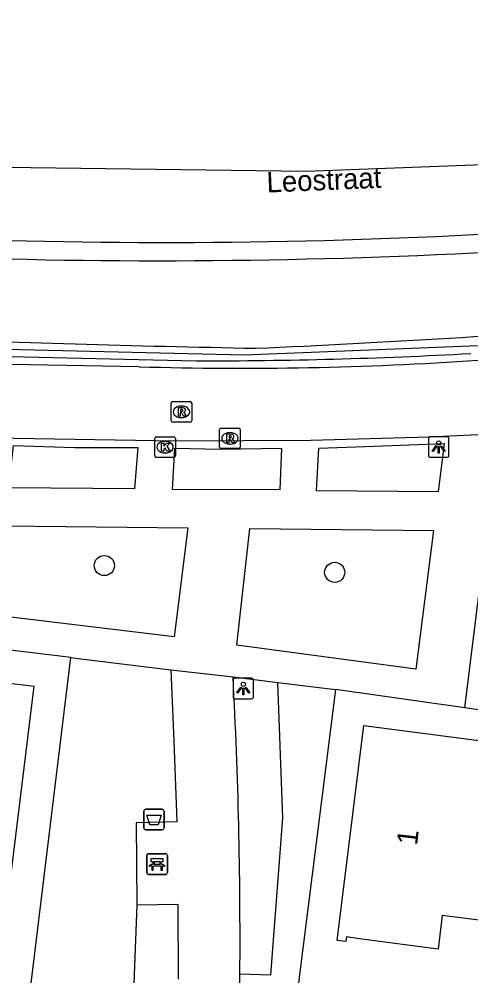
# Model space of a CAD drawing. Extents: x 161696 to 162377, y 380761 to 381673.
# Drawn here: x 162140.85 to 162162.8, y 381578.3 to 381624.8 of the extents above; entities that cross this region are included whole.
import ezdxf

# ---------------------------------------------------------------- set-up
doc = ezdxf.new("R2010")
doc.units = 0
for name, color, linetype in [('IMGEO_Afvalbak', 7, 'Continuous'), ('IMGEO_Bank', 7, 'Continuous'), ('IMGEO_Berm_gesloten', 7, 'Continuous'), ('IMGEO_Boom', 7, 'Continuous'), ('IMGEO_Groenvoorziening', 7, 'Continuous'), ('IMGEO_Haag', 7, 'Continuous'), ('IMGEO_Hek', 7, 'Continuous'), ('IMGEO_Kolk', 7, 'Continuous'), ('IMGEO_Lichtpunt', 7, 'Continuous'), ('IMGEO_Openbare_ruimte_label', 7, 'Continuous'), ('IMGEO_Pand', 7, 'Continuous'), ('IMGEO_Pand_nummerreeks', 7, 'Continuous'), ('IMGEO_Rijbaan_lokaal_open', 7, 'Continuous'), ('IMGEO_Rijbaan_regionaal_gesloten', 7, 'Continuous'), ('IMGEO_Rioolput', 7, 'Continuous'), ('IMGEO_Voetpad_open', 7, 'Continuous')]:
    doc.layers.add(name, color=color, linetype=linetype)

msp = doc.modelspace()

# ---------------------------------------------------------------- linework, layer by layer
at = {"layer": 'IMGEO_Afvalbak'}
for p, q in [((162146.909, 381585.496), (162146.909, 381586.296)), ((162146.909, 381586.296), (162146.909, 381585.496)), ((162147.009, 381586.396), (162147.799, 381586.396)), ((162147.799, 381586.396), (162147.009, 381586.396)), ((162147.899, 381586.296), (162147.899, 381585.496)), ((162147.899, 381585.496), (162147.899, 381586.296)), ((162147.799, 381585.396), (162147.009, 381585.396)), ((162147.009, 381585.396), (162147.799, 381585.396))]:
    msp.add_line(p, q, dxfattribs=at)
msp.add_lwpolyline([(162147.052, 381586.11), (162147.756, 381586.11), (162147.607, 381585.64), (162147.201, 381585.64), (162147.052, 381586.11)], dxfattribs=at)
for centre, start, end in [((162147.009, 381586.296), 90, 180), ((162147.009, 381586.296), 90, 180), ((162147.799, 381586.296), 0, 90), ((162147.799, 381586.296), 360, 90), ((162147.009, 381585.496), 180, 270), ((162147.009, 381585.496), 180, 270), ((162147.799, 381585.496), 270, 0), ((162147.799, 381585.496), 270, 0)]:
    msp.add_arc(centre, 0.1, start, end, dxfattribs=at)
at = {"layer": 'IMGEO_Bank'}
for p, q in [((162147.056, 381583.304), (162147.056, 381584.145)), ((162147.056, 381584.145), (162147.056, 381583.304)), ((162147.131, 381584.229), (162147.972, 381584.229)), ((162147.972, 381584.229), (162147.131, 381584.229)), ((162148.056, 381584.154), (162148.056, 381583.313)), ((162148.056, 381583.313), (162148.056, 381584.154)), ((162147.753, 381583.627), (162147.36, 381583.627)), ((162147.365, 381583.735), (162147.365, 381583.841)), ((162147.409, 381583.841), (162147.409, 381583.735)), ((162147.697, 381583.847), (162147.415, 381583.847)), ((162147.415, 381583.729), (162147.697, 381583.729)), ((162147.703, 381583.735), (162147.703, 381583.841)), ((162147.747, 381583.841), (162147.747, 381583.735)), ((162147.981, 381583.229), (162147.14, 381583.229)), ((162147.14, 381583.229), (162147.981, 381583.229))]:
    msp.add_line(p, q, dxfattribs=at)
for points in [[(162147.359, 381583.847), (162147.273, 381583.847), (162147.273, 381584.008), (162147.836, 381584.008), (162147.836, 381583.847), (162147.753, 381583.847)], [(162147.303, 381583.627), (162147.161, 381583.627), (162147.273, 381583.729), (162147.359, 381583.729)], [(162147.353, 381583.62), (162147.353, 381583.413), (162147.31, 381583.413), (162147.31, 381583.62)], [(162147.753, 381583.729), (162147.836, 381583.729), (162147.948, 381583.627), (162147.809, 381583.627)], [(162147.803, 381583.62), (162147.803, 381583.413), (162147.759, 381583.413), (162147.759, 381583.62)]]:
    msp.add_lwpolyline(points, dxfattribs=at)
for centre, radius, start, end in [((162147.134, 381584.151), 0.0779, 92.4484, 184.2845), ((162147.134, 381584.151), 0.0779, 92.4484, 184.2845), ((162147.978, 381584.151), 0.0779, 2.4484, 94.2845), ((162147.978, 381584.151), 0.0779, 2.4484, 94.2845), ((162147.303, 381583.62), 0.00671, 2.8957, 87.1043), ((162147.36, 381583.62), 0.00671, 92.8957, 177.1043), ((162147.358, 381583.84), 0.00671, 2.8957, 87.1043), ((162147.358, 381583.736), 0.00671, 272.8957, 357.1043), ((162147.415, 381583.84), 0.00671, 92.8957, 177.1043), ((162147.415, 381583.736), 0.00671, 182.8957, 267.1043), ((162147.697, 381583.84), 0.00671, 2.8957, 87.1043), ((162147.697, 381583.736), 0.00671, 272.8957, 357.1043), ((162147.754, 381583.84), 0.00671, 92.8957, 177.1043), ((162147.754, 381583.736), 0.00671, 182.8957, 267.1043), ((162147.752, 381583.62), 0.00671, 2.8957, 87.1043), ((162147.809, 381583.62), 0.00671, 92.8957, 177.1043), ((162147.134, 381583.307), 0.0779, 182.4484, 274.2845), ((162147.134, 381583.307), 0.0779, 182.4484, 274.2845), ((162147.978, 381583.307), 0.0779, 272.4484, 4.2845), ((162147.978, 381583.307), 0.0779, 272.4484, 4.2845)]:
    msp.add_arc(centre, radius, start, end, dxfattribs=at)
at = {"layer": 'IMGEO_Berm_gesloten'}
msp.add_arc((162147.661, 381917.977), 304.92, 268.45468, 273.89112, dxfattribs=at)
at = {"layer": 'IMGEO_Boom'}
for centre in [(162144.993, 381598.24), (162156.189, 381597.909)]:
    msp.add_circle(centre, 0.489, dxfattribs=at)
at = {"layer": 'IMGEO_Groenvoorziening'}
for points in [[(162136.976, 381541.492), (162143.359, 381593.766)], [(162151.582, 381578.399), (162153.086, 381578.347), (162153.66, 381585.98), (162153.425, 381592.557)], [(162156.225, 381592.214), (162152.832, 381565.244), (162149.766, 381539.833)], [(162146.576, 381581.745), (162146.305, 381574.491)]]:
    msp.add_lwpolyline(points, dxfattribs=at)
at = {"layer": 'IMGEO_Haag'}
msp.add_lwpolyline([(162088.898, 381609.725), (162118.738, 381608.917), (162123.704, 381608.783), (162149.46, 381608.191)], dxfattribs=at)
for centre, radius, start, end in [((162130.101, 382128.772), 520.443, 272.44943, 274.52959), ((162167.007, 382405.134), 796.465, 267.683272, 268.945054), ((162149.775, 381846.006), 237.815, 269.92403, 273.14075)]:
    msp.add_arc(centre, radius, start, end, dxfattribs=at)
at = {"layer": 'IMGEO_Hek'}
msp.add_lwpolyline([(162186.294, 381611.259), (162172.043, 381609.574), (162165.599, 381609.014), (162151.785, 381608.461), (162119.826, 381609.233)], dxfattribs=at)
at = {"layer": 'IMGEO_Kolk'}
for p, q in [((162147.444, 381603.57), (162147.444, 381604.422)), ((162147.519, 381604.496), (162148.371, 381604.496)), ((162148.445, 381604.422), (162148.445, 381603.57)), ((162147.932, 381604.276), (162147.957, 381604.276)), ((162148.371, 381603.496), (162147.519, 381603.496)), ((162147.955, 381603.716), (162147.93, 381603.716))]:
    msp.add_line(p, q, dxfattribs=at)
for points in [[(162147.444, 381603.57), (162147.444, 381604.422)], [(162147.519, 381604.496), (162148.371, 381604.496)], [(162148.445, 381604.422), (162148.445, 381603.57)], [(162147.765, 381604.196), (162147.888, 381604.196), (162147.888, 381604.045), (162148.018, 381604.196), (162148.182, 381604.196), (162148.036, 381604.045), (162148.189, 381603.796), (162148.037, 381603.796), (162147.952, 381603.96), (162147.888, 381603.893), (162147.888, 381603.796), (162147.765, 381603.796), (162147.765, 381604.196)], [(162148.371, 381603.496), (162147.519, 381603.496)]]:
    msp.add_lwpolyline(points, dxfattribs=at)
for centre, start, end in [((162147.521, 381604.42), 91.552, 178.448), ((162147.521, 381604.42), 91.552, 178.448), ((162148.369, 381604.42), 1.552, 88.448), ((162148.369, 381604.42), 1.552, 88.448), ((162147.521, 381603.572), 181.552, 268.448), ((162147.521, 381603.572), 181.552, 268.448), ((162148.369, 381603.572), 271.552, 358.448), ((162148.369, 381603.572), 271.552, 358.448)]:
    msp.add_arc(centre, 0.0765, start, end, dxfattribs=at)
for centre, major_axis, ratio, start_param, end_param in [((162147.931, 381603.996), (-0.387, 0.002), 0.722429, 4.712389, 7.853982), ((162147.956, 381603.996), (-0.39, 0.002), 0.717154, 1.570796, 4.712389)]:
    msp.add_ellipse(centre, major_axis=major_axis, ratio=ratio, start_param=start_param, end_param=end_param, dxfattribs=at)
at = {"layer": 'IMGEO_Lichtpunt'}
for p, q in [((162160.744, 381604.404), (162160.744, 381603.597)), ((162160.744, 381604.404), (162160.744, 381603.597)), ((162161.646, 381604.499), (162160.838, 381604.499)), ((162161.646, 381604.499), (162160.838, 381604.499)), ((162161.74, 381603.597), (162161.74, 381604.404)), ((162161.74, 381603.597), (162161.74, 381604.404)), ((162160.838, 381603.503), (162161.646, 381603.503)), ((162160.838, 381603.503), (162161.646, 381603.503)), ((162152.149, 381592.764), (162151.341, 381592.764)), ((162152.149, 381592.764), (162151.341, 381592.764)), ((162151.247, 381592.669), (162151.247, 381591.862)), ((162151.247, 381592.669), (162151.247, 381591.862)), ((162152.243, 381591.862), (162152.243, 381592.669)), ((162152.243, 381591.862), (162152.243, 381592.669)), ((162151.341, 381591.768), (162152.149, 381591.768)), ((162151.341, 381591.768), (162152.149, 381591.768))]:
    msp.add_line(p, q, dxfattribs=at)
for points in [[(162161.118, 381604.068), (162161.157, 381604.04), (162160.969, 381603.778), (162160.931, 381603.805), (162161.118, 381604.068)], [(162161.22, 381604.02), (162161.267, 381604.02), (162161.267, 381603.698), (162161.22, 381603.698), (162161.22, 381604.02)], [(162161.33, 381604.04), (162161.368, 381604.067), (162161.555, 381603.805), (162161.516, 381603.777), (162161.33, 381604.04)], [(162151.621, 381592.333), (162151.66, 381592.305), (162151.472, 381592.043), (162151.434, 381592.07), (162151.621, 381592.333)], [(162151.723, 381592.285), (162151.77, 381592.285), (162151.77, 381591.963), (162151.723, 381591.963), (162151.723, 381592.285)], [(162151.833, 381592.305), (162151.871, 381592.332), (162152.058, 381592.07), (162152.019, 381592.042), (162151.833, 381592.305)]]:
    msp.add_lwpolyline(points, dxfattribs=at)
for centre in [(162161.243, 381604.202), (162151.746, 381592.467)]:
    msp.add_circle(centre, 0.0994, dxfattribs=at)
for centre, start, end in [((162160.838, 381604.404), 90, 180), ((162160.838, 381604.404), 90, 180), ((162161.646, 381604.404), 0, 90), ((162161.646, 381604.404), 0, 90), ((162160.838, 381603.597), 180, 270), ((162160.838, 381603.597), 180, 270), ((162161.646, 381603.597), 270, 0), ((162161.646, 381603.597), 270, 360), ((162151.341, 381592.669), 90, 180), ((162151.341, 381592.669), 90, 180), ((162152.149, 381592.669), 0, 90), ((162152.149, 381592.669), 0, 90), ((162151.341, 381591.862), 180, 270), ((162151.341, 381591.862), 180, 270), ((162152.149, 381591.862), 270, 0), ((162152.149, 381591.862), 270, 360)]:
    msp.add_arc(centre, 0.0946, start, end, dxfattribs=at)
at = {"layer": 'IMGEO_Pand'}
for points in [[(162132.285, 381595.13), (162132.116, 381593.548), (162141.567, 381592.377), (162140.29, 381581.931), (162139.863, 381581.983), (162139.89, 381582.201), (162135.43, 381582.744), (162135.619, 381584.374), (162132.518, 381584.732), (162130.99, 381584.909), (162130.965, 381584.698), (162130.54, 381584.753), (162131.042, 381588.864)], [(162167.325, 381587.707), (162166.421, 381580.392), (162165.982, 381580.459), (162166.011, 381580.654), (162161.417, 381581.236), (162161.217, 381579.587), (162157.5, 381580.087), (162156.755, 381580.187), (162156.728, 381579.969), (162156.311, 381580.02), (162157.596, 381590.459), (162163.457, 381589.697), (162163.597, 381590.435), (162163.733, 381591.15)]]:
    msp.add_lwpolyline(points, dxfattribs=at)
at = {"layer": 'IMGEO_Rijbaan_lokaal_open'}
for points in [[(162146.693, 381607.903), (162134.252, 381608.134), (162131.817, 381608.191)], [(162164.165, 381604.641), (162160.774, 381604.48), (162155.034, 381604.323), (162148.471, 381604.293), (162140.617, 381604.419), (162138.096, 381604.455)]]:
    msp.add_lwpolyline(points, dxfattribs=at)
msp.add_arc((162151.633, 381776.723), 168.893, 268.32385, 273.91074, dxfattribs=at)
at = {"layer": 'IMGEO_Rijbaan_regionaal_gesloten'}
msp.add_lwpolyline([(162063.15, 381619.837), (162074.116, 381619.171), (162077.215, 381619.065), (162098.302, 381618.344), (162107.339, 381618.035), (162154.804, 381617.417), (162171.554, 381618.035), (162193.595, 381620.448), (162220.727, 381625.642), (162256.04, 381635.842), (162286.818, 381647.837), (162319.065, 381661.433)], dxfattribs=at)
msp.add_arc((162148.003, 381904.632), 290.687, 268.30309, 274.01517, dxfattribs=at)
at = {"layer": 'IMGEO_Rioolput'}
for p, q in [((162148.24, 381605.285), (162148.24, 381606.137)), ((162148.315, 381606.211), (162149.167, 381606.211)), ((162148.728, 381605.991), (162148.753, 381605.991)), ((162149.241, 381606.137), (162149.241, 381605.285)), ((162148.751, 381605.431), (162148.726, 381605.431)), ((162149.167, 381605.211), (162148.315, 381605.211)), ((162150.598, 381603.997), (162150.598, 381604.849)), ((162150.673, 381604.923), (162151.525, 381604.923)), ((162151.599, 381604.849), (162151.599, 381603.997)), ((162151.086, 381604.703), (162151.111, 381604.703)), ((162151.525, 381603.923), (162150.673, 381603.923)), ((162151.109, 381604.143), (162151.084, 381604.143))]:
    msp.add_line(p, q, dxfattribs=at)
for points in [[(162148.24, 381605.285), (162148.24, 381606.137)], [(162148.315, 381606.211), (162149.167, 381606.211)], [(162148.829, 381605.909), (162148.577, 381605.911), (162148.577, 381605.511)], [(162148.755, 381605.83), (162148.701, 381605.83), (162148.701, 381605.749)], [(162149.241, 381606.137), (162149.241, 381605.285)], [(162148.577, 381605.511), (162148.701, 381605.511), (162148.701, 381605.673), (162148.712, 381605.673)], [(162148.701, 381605.749), (162148.753, 381605.749)], [(162148.759, 381605.644), (162148.83, 381605.511), (162148.97, 381605.511), (162148.905, 381605.637)], [(162149.167, 381605.211), (162148.315, 381605.211)], [(162150.598, 381603.997), (162150.598, 381604.849)], [(162150.673, 381604.923), (162151.525, 381604.923)], [(162151.599, 381604.849), (162151.599, 381603.997)], [(162151.187, 381604.621), (162150.935, 381604.623), (162150.935, 381604.223)], [(162150.935, 381604.223), (162151.059, 381604.223), (162151.059, 381604.385), (162151.07, 381604.385)], [(162151.113, 381604.542), (162151.059, 381604.542), (162151.059, 381604.461)], [(162151.059, 381604.461), (162151.111, 381604.461)], [(162151.525, 381603.923), (162150.673, 381603.923)], [(162151.117, 381604.356), (162151.188, 381604.223), (162151.328, 381604.223), (162151.263, 381604.349)]]:
    msp.add_lwpolyline(points, dxfattribs=at)
for centre, radius, start, end in [((162148.317, 381606.135), 0.0765, 91.552, 178.448), ((162148.317, 381606.135), 0.0765, 91.552, 178.448), ((162148.761, 381605.734), 0.0964, 77.0061, 93.1865), ((162148.775, 381605.791), 0.0378, 276.6634, 79.6772), ((162148.828, 381605.799), 0.109, 350.3612, 89.416), ((162148.826, 381605.799), 0.112, 277.5842, 350.9817), ((162149.165, 381606.135), 0.0765, 1.552, 88.448), ((162149.165, 381606.135), 0.0765, 1.552, 88.448), ((162148.711, 381605.62), 0.0533, 26.0293, 88.6989), ((162148.737, 381605.938), 0.19, 274.7715, 282.9687), ((162148.81, 381605.584), 0.108, 29.5134, 73.7905), ((162148.317, 381605.287), 0.0765, 181.552, 268.448), ((162148.317, 381605.287), 0.0765, 181.552, 268.448), ((162149.165, 381605.287), 0.0765, 271.552, 358.448), ((162149.165, 381605.287), 0.0765, 271.552, 358.448), ((162150.675, 381604.847), 0.0765, 91.552, 178.448), ((162150.675, 381604.847), 0.0765, 91.552, 178.448), ((162151.523, 381604.847), 0.0765, 1.552, 88.448), ((162151.523, 381604.847), 0.0765, 1.552, 88.448), ((162151.069, 381604.332), 0.0533, 26.0293, 88.6989), ((162151.095, 381604.65), 0.19, 274.7715, 282.9687), ((162151.119, 381604.446), 0.0964, 77.0061, 93.1865), ((162151.133, 381604.503), 0.0378, 276.6634, 79.6772), ((162151.186, 381604.511), 0.109, 350.3612, 89.416), ((162151.184, 381604.511), 0.112, 277.5842, 350.9817), ((162151.168, 381604.296), 0.108, 29.5134, 73.7905), ((162150.675, 381603.999), 0.0765, 181.552, 268.448), ((162150.675, 381603.999), 0.0765, 181.552, 268.448), ((162151.523, 381603.999), 0.0765, 271.552, 358.448), ((162151.523, 381603.999), 0.0765, 271.552, 358.448)]:
    msp.add_arc(centre, radius, start, end, dxfattribs=at)
for centre, major_axis, ratio, start_param, end_param in [((162148.727, 381605.711), (-0.387, 0.002), 0.722429, 4.712389, 7.853982), ((162148.752, 381605.711), (-0.39, 0.002), 0.717154, 1.570796, 4.712389), ((162151.085, 381604.423), (-0.387, 0.002), 0.722429, 4.712389, 7.853982), ((162151.11, 381604.423), (-0.39, 0.002), 0.717154, 1.570796, 4.712389)]:
    msp.add_ellipse(centre, major_axis=major_axis, ratio=ratio, start_param=start_param, end_param=end_param, dxfattribs=at)
at = {"layer": 'IMGEO_Voetpad_open'}
for points in [[(162162.509, 381591.323), (162164.165, 381604.641)], [(162140.354, 381602.015), (162140.587, 381604.076), (162143.549, 381603.983), (162146.614, 381603.983), (162146.465, 381601.965), (162140.354, 381602.015)], [(162148.306, 381601.942), (162148.421, 381603.951), (162150.634, 381603.894), (162153.595, 381603.952), (162153.522, 381601.924), (162148.306, 381601.942)], [(162155.308, 381601.88), (162155.419, 381603.951), (162158.106, 381604.051), (162161.513, 381604.17), (162161.219, 381601.816), (162155.308, 381601.88)], [(162148.39, 381594.769), (162139.628, 381595.83), (162140.159, 381600.164), (162149.048, 381600.073), (162148.39, 381594.769)], [(162152.056, 381600.035), (162160.988, 381599.94), (162160.137, 381593.204), (162151.436, 381594.377), (162152.056, 381600.035)], [(162143.359, 381593.766), (162141.761, 381593.961), (162137.038, 381594.538)], [(162143.359, 381593.766), (162143.72, 381593.722), (162148.225, 381593.172)], [(162148.225, 381593.172), (162148.373, 381589.712), (162148.512, 381585.78), (162146.541, 381585.741), (162146.576, 381581.745)], [(162148.225, 381593.172), (162151.248, 381592.824)], [(162151.248, 381592.824), (162153.425, 381592.557)], [(162153.425, 381592.557), (162156.225, 381592.214)], [(162162.509, 381591.323), (162156.225, 381592.214)], [(162163.733, 381591.15), (162162.509, 381591.323)], [(162146.576, 381581.745), (162148.558, 381581.775), (162148.577, 381578.136)], [(162151.573, 381577.468), (162151.582, 381578.399)]]:
    msp.add_lwpolyline(points, dxfattribs=at)
msp.add_arc((161913.604, 381580.105), 237.984, 359.58923, 3.06358, dxfattribs=at)

# ---------------------------------------------------------------- texts
at = {"layer": 'IMGEO_Openbare_ruimte_label'}
msp.add_text('Leostraat', height=1, rotation=2.4074, dxfattribs=at).set_placement((162152.898, 381616.369))
at = {"layer": 'IMGEO_Pand_nummerreeks'}
msp.add_text('1', height=1, rotation=83.5279, dxfattribs=at).set_placement((162160.19, 381584.617))

doc.saveas('drawing.dxf')
